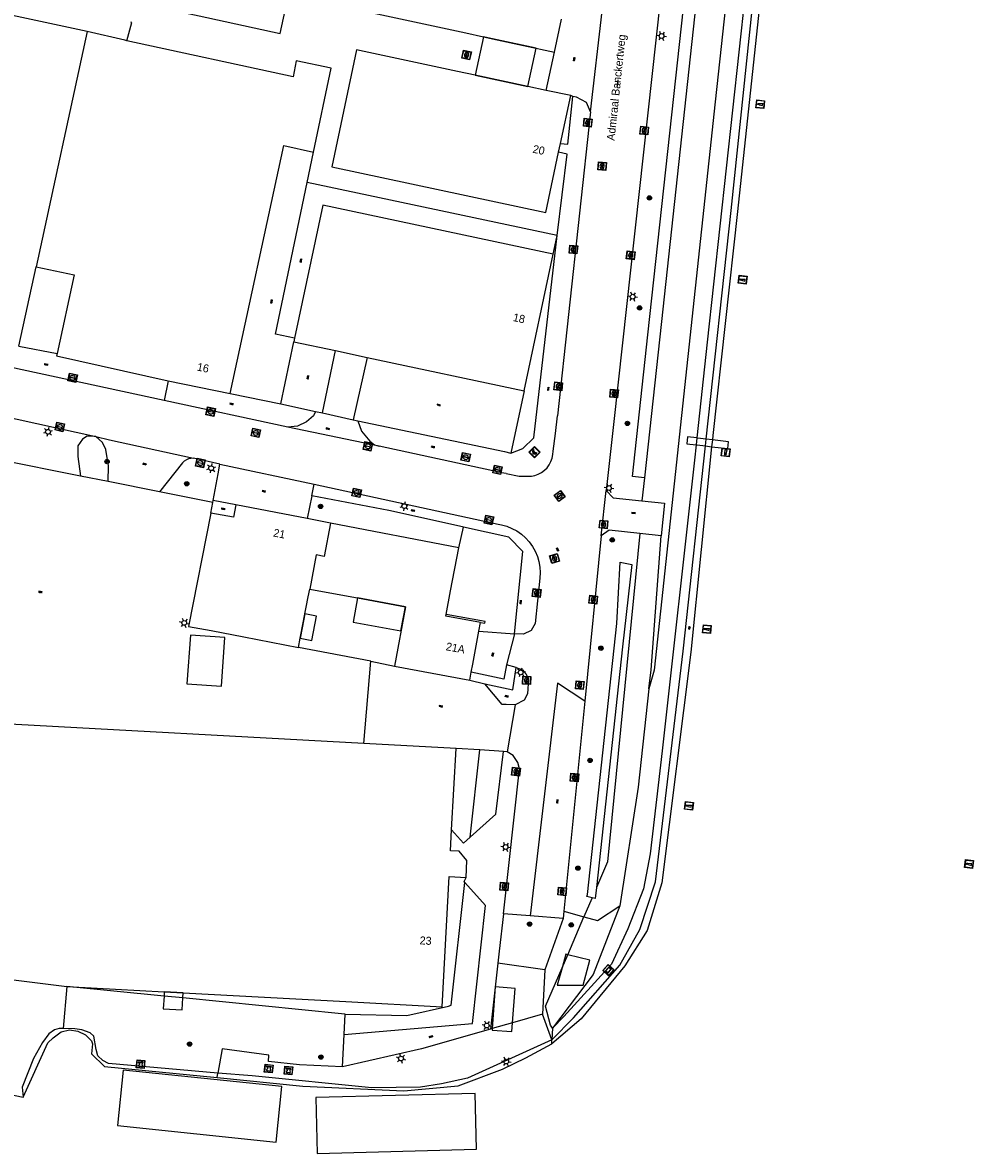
# Model space of a CAD drawing. Header units: metres. Extents: x 93870 to 95789, y 463036 to 464040.
# Tile 313 of 344: x 95146 to 95265, y 463434 to 463575. Entities that reach past the tile are written whole.
import ezdxf
from ezdxf.enums import TextEntityAlignment as Align

# ---------------------------------------------------------------- set-up
doc = ezdxf.new("R2010")
doc.units = ezdxf.units.M
doc.header["$LTSCALE"] = 25.4
for name, color, linetype in [('B_BEBOUWINGSGRENS_0', 1, 'Continuous'), ('B_LUIFEL_1', 200, 'Continuous'), ('B_TUSSENMUUR_0', 7, 'Continuous'), ('B_WOONBOOT_LIJN_0', 1, 'Continuous'), ('G_GRENS_ALGEMEEN_0', 7, 'Continuous'), ('K_STEIGER_1', 1, 'Continuous'), ('Q_BETAALAUTOMAAT_0', 7, 'Continuous'), ('Q_BOLDER_0', 7, 'Continuous'), ('Q_BOOM_0', 3, 'Continuous'), ('Q_BRANDKRAAN_0', 5, 'Continuous'), ('Q_INFORMATIEBORD_0', 7, 'Continuous'), ('Q_INSPECTIE_OF_RIOOLPUT_0', 253, 'Continuous'), ('Q_KOLK_0', 254, 'Continuous'), ('Q_LICHTMAST_0', 2, 'Continuous'), ('Q_MEERPAAL_0', 7, 'Continuous'), ('S_GBKN_SYMBOOL_GV_GROOT_0', 7, 'Continuous'), ('S_GBKN_SYMBOOL_OV_GROOT_0', 7, 'Continuous'), ('T_CULTUURGRENS_0', 76, 'Continuous'), ('T_HEK_0', 57, 'Continuous'), ('T_HEK_LIJN_0', 6, 'Continuous'), ('T_WALBESCHERMING_0', 45, 'Continuous'), ('V_WEGGRENS_0', 7, 'Continuous'), ('W_WATERGRENS_0', 5, 'Continuous'), ('Z_GBKN_HUISNUMMER_0', 252, 'Continuous'), ('Z_STRAATNAAM_0', 252, 'Continuous')]:
    doc.layers.add(name, color=color, linetype=linetype)

# ---------------------------------------------------------------- blocks, each defined once
blk = doc.blocks.new('Q_INFORMATIEBORD')
for points in [[(-0.5, 0.5), (0.5, 0.5), (0.5, -0.5), (-0.5, -0.5)], [(-0.37, 0.22), (0.36, 0.22), (0.36, -0.21), (-0.37, -0.21)]]:
    blk.add_lwpolyline(points, close=True)
for points in [[(-0.44, 0.46), (0.44, 0.46, -0.414214), (0.46, 0.44), (0.46, -0.44, -0.414214), (0.44, -0.46), (-0.44, -0.46, -0.414214), (-0.46, -0.44), (-0.46, 0.44), (-0.46, 0.44), (-0.46, 0.45), (-0.46, 0.45), (-0.46, 0.45), (-0.46, 0.45), (-0.46, 0.45), (-0.46, 0.45), (-0.46, 0.46), (-0.46, 0.46), (-0.46, 0.46), (-0.45, 0.46), (-0.45, 0.46), (-0.45, 0.46), (-0.45, 0.46), (-0.45, 0.46), (-0.45, 0.46), (-0.44, 0.46), (-0.44, 0.46)], [(-0.29, 0.16), (0.28, 0.16, -0.414214), (0.3, 0.14), (0.3, -0.13, -0.414214), (0.28, -0.16), (-0.29, -0.16, -0.414214), (-0.31, -0.13), (-0.31, 0.14), (-0.31, 0.14), (-0.31, 0.14), (-0.31, 0.14), (-0.31, 0.15), (-0.31, 0.15), (-0.31, 0.15), (-0.3, 0.15), (-0.3, 0.15), (-0.3, 0.15), (-0.3, 0.16), (-0.3, 0.16), (-0.3, 0.16), (-0.3, 0.16), (-0.29, 0.16), (-0.29, 0.16), (-0.29, 0.16), (-0.29, 0.16), (-0.29, 0.16)]]:
    blk.add_lwpolyline(points, format="xyb")
blk = doc.blocks.new('Q_LICHTMAST')
for points in [[(-0.26, 0.15), (-0.52, 0.3)], [(0, 0.3), (0, 0.6)], [(0.26, 0.15), (0.52, 0.3)], [(-0.26, -0.15), (-0.52, -0.3)], [(0, -0.3), (0, -0.6)], [(0.26, -0.15), (0.52, -0.3)]]:
    blk.add_lwpolyline(points)
blk.add_circle((0, 0), 0.3)
blk = doc.blocks.new('Q_INSPECTIE_OF_RIOOLPUT')
blk.add_lwpolyline([(-0.5, 0.5), (0.5, 0.5), (0.5, -0.5), (-0.5, -0.5)], close=True)
for points in [[(-0.44, 0.46), (0.44, 0.46, -0.414214), (0.46, 0.44), (0.46, -0.44, -0.414214), (0.44, -0.46), (-0.44, -0.46, -0.414214), (-0.46, -0.44), (-0.46, 0.44), (-0.46, 0.44), (-0.46, 0.45), (-0.46, 0.45), (-0.46, 0.45), (-0.46, 0.45), (-0.46, 0.45), (-0.46, 0.45), (-0.46, 0.46), (-0.46, 0.46), (-0.46, 0.46), (-0.45, 0.46), (-0.45, 0.46), (-0.45, 0.46), (-0.45, 0.46), (-0.45, 0.46), (-0.45, 0.46), (-0.44, 0.46), (-0.44, 0.46)], [(-0.34, 0.1, 0.380426), (-0.28, -0.18)], [(-0.01, 0.27, 0.240218), (-0.34, 0.1)], [(-0.19, 0.04, 0.853344), (-0.19, -0.03)], [(0.33, 0.11, 0.240191), (-0.01, 0.27)], [(0.18, -0.03, 0.849746), (0.18, 0.04)], [(0.27, -0.18, 0.380426), (0.33, 0.11)], [(-0.28, -0.18, 0.148452), (0.01, -0.26)], [(0.01, -0.26, 0.131742), (0.27, -0.18)]]:
    blk.add_lwpolyline(points, format="xyb")
for points in [[(-0.19, 0.04), (0.18, 0.04)], [(0.18, -0.03), (-0.19, -0.03)]]:
    blk.add_lwpolyline(points)
blk = doc.blocks.new('Q_KOLK')
blk.add_lwpolyline([(-0.5, 0.5), (0.5, 0.5), (0.5, -0.5), (-0.5, -0.5)], close=True)
for points in [[(-0.44, 0.46), (0.44, 0.46, -0.414214), (0.46, 0.44), (0.46, -0.44, -0.414214), (0.44, -0.46), (-0.44, -0.46, -0.414214), (-0.46, -0.44), (-0.46, 0.44, -0.414214), (-0.44, 0.46)], [(-0.34, 0.1, 0.380426), (-0.28, -0.18)], [(-0.01, 0.27, 0.240218), (-0.34, 0.1)], [(-0.19, 0.04, 0.853344), (-0.19, -0.03)], [(0.33, 0.11, 0.240191), (-0.01, 0.27)], [(0.18, -0.03, 0.849746), (0.18, 0.04)], [(0.27, -0.18, 0.380426), (0.33, 0.11)], [(-0.28, -0.18, 0.148452), (0.01, -0.26)], [(0.01, -0.26, 0.131742), (0.27, -0.18)]]:
    blk.add_lwpolyline(points, format="xyb")
for points in [[(-0.19, 0.04), (0.18, 0.04)], [(0.18, -0.03), (-0.19, -0.03)]]:
    blk.add_lwpolyline(points)
blk = doc.blocks.new('Q_BRANDKRAAN')
blk.add_lwpolyline([(-0.5, 0.5), (0.5, 0.5), (0.5, -0.5), (-0.5, -0.5)], close=True)
for points in [[(-0.44, 0.46), (0.44, 0.46, -0.414214), (0.46, 0.44), (0.46, -0.44, -0.414214), (0.44, -0.46), (-0.44, -0.46, -0.414214), (-0.46, -0.44), (-0.46, 0.44), (-0.46, 0.44), (-0.46, 0.45), (-0.46, 0.45), (-0.46, 0.45), (-0.46, 0.45), (-0.46, 0.45), (-0.46, 0.45), (-0.46, 0.46), (-0.46, 0.46), (-0.46, 0.46), (-0.45, 0.46), (-0.45, 0.46), (-0.45, 0.46), (-0.45, 0.46), (-0.45, 0.46), (-0.45, 0.46), (-0.44, 0.46), (-0.44, 0.46)], [(-0.34, 0.1, 0.380426), (-0.28, -0.18)], [(-0.01, 0.27, 0.240218), (-0.34, 0.1)], [(-0.19, 0.04, 0.853344), (-0.19, -0.03)], [(0.33, 0.11, 0.240191), (-0.01, 0.27)], [(0.18, -0.03, 0.849746), (0.18, 0.04)], [(0.27, -0.18, 0.380426), (0.33, 0.11)], [(-0.28, -0.18, 0.148452), (0.01, -0.26)], [(0.01, -0.26, 0.131742), (0.27, -0.18)]]:
    blk.add_lwpolyline(points, format="xyb")
for points in [[(-0.19, 0.04), (0.18, 0.04)], [(0.18, -0.03), (-0.19, -0.03)]]:
    blk.add_lwpolyline(points)
blk = doc.blocks.new('Q_BOLDER')
for points in [[(-0.5, 0.5), (0.5, 0.5), (0.5, -0.5), (-0.5, -0.5)], [(-0.27, -0.2), (0.27, -0.2), (0.27, -0.3), (-0.27, -0.3)]]:
    blk.add_lwpolyline(points, close=True)
for points in [[(-0.44, 0.46), (0.44, 0.46, -0.414214), (0.46, 0.44), (0.46, -0.44, -0.414214), (0.44, -0.46), (-0.44, -0.46, -0.414214), (-0.46, -0.44), (-0.46, 0.44), (-0.46, 0.44), (-0.46, 0.45), (-0.46, 0.45), (-0.46, 0.45), (-0.46, 0.45), (-0.46, 0.45), (-0.46, 0.45), (-0.46, 0.46), (-0.46, 0.46), (-0.46, 0.46), (-0.45, 0.46), (-0.45, 0.46), (-0.45, 0.46), (-0.45, 0.46), (-0.45, 0.46), (-0.45, 0.46), (-0.44, 0.46), (-0.44, 0.46)], [(-0.23, 0.27, 0.439965), (-0.26, 0.19)], [(-0.15, 0.29, 0.109301), (-0.23, 0.27)], [(0.22, 0.27, 0.148019), (0.13, 0.29)], [(0.25, 0.19, 0.326045), (0.22, 0.27)], [(-0.27, -0.16, 0.309814), (-0.17, -0.02)], [(0.16, -0.02, 0.22667), (0.27, -0.16)]]:
    blk.add_lwpolyline(points, format="xyb")
for points in [[(-0.17, 0.03), (-0.26, 0.19)], [(-0.17, -0.02), (-0.17, 0.03)], [(-0.15, 0.29), (0.13, 0.29)], [(0.16, 0.03), (0.25, 0.19)], [(0.16, -0.02), (0.16, 0.03)], [(-0.27, -0.16), (0.27, -0.16)]]:
    blk.add_lwpolyline(points)
blk = doc.blocks.new('Q_BETAALAUTOMAAT')
blk.add_lwpolyline([(-0.5, 0.5), (0.5, 0.5), (0.5, -0.5), (-0.5, -0.5)], close=True)
for points in [[(-0.44, 0.46), (0.44, 0.46, -0.414214), (0.46, 0.44), (0.46, -0.44, -0.414214), (0.44, -0.46), (-0.44, -0.46, -0.414214), (-0.46, -0.44), (-0.46, 0.44), (-0.46, 0.44), (-0.46, 0.45), (-0.46, 0.45), (-0.46, 0.45), (-0.46, 0.45), (-0.46, 0.45), (-0.46, 0.45), (-0.46, 0.46), (-0.46, 0.46), (-0.46, 0.46), (-0.45, 0.46), (-0.45, 0.46), (-0.45, 0.46), (-0.45, 0.46), (-0.45, 0.46), (-0.45, 0.46), (-0.44, 0.46), (-0.44, 0.46)], [(-0.2, 0.03, 0.050902), (-0.2, -0.03)], [(0, 0.29, 0.299915), (-0.19, 0.1)], [(-0.11, 0.03, 0.069027), (-0.11, -0.03)], [(0, 0.2, 0.158079), (-0.09, 0.1)], [(0.15, 0.29, 0.138529), (0, 0.29)], [(0.14, 0.2, 0.200552), (0, 0.2)], [(-0.18, -0.1, 0.345501), (0.02, -0.28)], [(-0.09, -0.1, 0.158478), (0.01, -0.2)], [(0.01, -0.2, 0.260272), (0.13, -0.18)], [(0.02, -0.28, 0.17253), (0.15, -0.27)]]:
    blk.add_lwpolyline(points, format="xyb")
for points in [[(-0.2, 0.03), (-0.27, 0.03), (-0.27, 0.1)], [(-0.27, 0.1), (-0.19, 0.1)], [(0.06, 0.03), (-0.11, 0.03)], [(-0.09, 0.1), (0.06, 0.1)], [(0.06, 0.1), (0.06, 0.03)], [(0.15, 0.29), (0.14, 0.2)], [(-0.18, -0.1), (-0.27, -0.1), (-0.27, -0.03)], [(-0.27, -0.03), (-0.2, -0.03)], [(-0.11, -0.03), (0.06, -0.03)], [(0.06, -0.1), (-0.09, -0.1)], [(0.06, -0.03), (0.06, -0.1)], [(0.13, -0.18), (0.15, -0.27)]]:
    blk.add_lwpolyline(points)
blk = doc.blocks.new('Q_BOOM')
for radius in [0.27, 0.18, 0.09]:
    blk.add_circle((0, 0), radius)
blk = doc.blocks.new('Q_MEERPAAL')
for points in [[(-0.5, 0.5), (0.5, 0.5), (0.5, -0.5), (-0.5, -0.5)], [(-0.08, 0.32), (0.07, 0.32), (0.07, 0.17), (-0.08, 0.17)]]:
    blk.add_lwpolyline(points, close=True)
blk.add_lwpolyline([(-0.44, 0.46), (0.44, 0.46, -0.414214), (0.46, 0.44), (0.46, -0.44, -0.414214), (0.44, -0.46), (-0.44, -0.46, -0.414214), (-0.46, -0.44), (-0.46, 0.44), (-0.46, 0.44), (-0.46, 0.45), (-0.46, 0.45), (-0.46, 0.45), (-0.46, 0.45), (-0.46, 0.45), (-0.46, 0.45), (-0.46, 0.46), (-0.46, 0.46), (-0.46, 0.46), (-0.45, 0.46), (-0.45, 0.46), (-0.45, 0.46), (-0.45, 0.46), (-0.45, 0.46), (-0.45, 0.46), (-0.44, 0.46), (-0.44, 0.46)], format="xyb")
for points in [[(-0.08, 0.12), (-0.14, -0.31)], [(-0.08, 0.12), (0.07, 0.12)], [(0.07, 0.12), (0.12, -0.31)], [(-0.14, -0.31), (0.12, -0.31)]]:
    blk.add_lwpolyline(points)
blk = doc.blocks.new('S_GBKN_SYMBOOL_OV_GROOT')
for points in [[(-0.21875, 0.0625), (0.21875, 0.0625)], [(-0.21875, 0), (0.21875, 0)], [(-0.1875, 0.0625), (-0.1875, 0)], [(-0.125, 0.09375), (-0.125, 0.0625)], [(-0.125, 0), (-0.125, -0.0625)], [(-0.0625, 0.0625), (-0.0625, 0)], [(0, 0.09375), (0, 0.0625)], [(0, 0), (0, -0.0625)], [(0.0625, 0.0625), (0.0625, 0)], [(0.125, 0.09375), (0.125, 0.0625)], [(0.125, 0), (0.125, -0.0625)], [(0.1875, 0.0625), (0.1875, 0)], [(-0.21875, -0.0625), (0.21875, -0.0625)], [(-0.1875, -0.0625), (-0.1875, -0.09375)], [(-0.0625, -0.0625), (-0.0625, -0.09375)], [(0.0625, -0.0625), (0.0625, -0.09375)], [(0.1875, -0.0625), (0.1875, -0.09375)]]:
    blk.add_lwpolyline(points)
blk = doc.blocks.new('S_GBKN_SYMBOOL_GV_GROOT')
for points in [[(-0.1875, 0.03125), (-0.09375, 0.09375)], [(-0.1875, -0.0625), (0.0625, 0.09375)], [(-0.1875, 0.09375), (0.125, -0.09375)], [(-0.1875, 0), (-0.03125, -0.09375)], [(-0.125, -0.09375), (0.1875, 0.09375)], [(-0.0625, 0.09375), (0.1875, -0.0625)], [(0.03125, -0.09375), (0.1875, 0)], [(0.09375, 0.09375), (0.1875, 0.03125)]]:
    blk.add_lwpolyline(points)

msp = doc.modelspace()

# ---------------------------------------------------------------- linework, layer by layer
at = {"layer": 'B_BEBOUWINGSGRENS_0'}
for p, q in [((95212.36, 463571.61), (95213.25, 463575.72)), ((95201.25, 463574.01), (95203.49, 463573.53)), ((95203.49, 463573.53), (95204.61, 463573.28)), ((95204.61, 463573.28), (95212.36, 463571.61)), ((95209.01, 463567.31), (95202.44, 463568.71)), ((95211.34, 463566.81), (95209.01, 463567.31)), ((95214.4, 463566.16), (95211.34, 463566.81)), ((95213.13, 463560.17), (95214.4, 463566.16)), ((95212.89, 463559.05), (95213.13, 463560.17)), ((95171.7, 463528.8), (95178.43, 463559.89)), ((95178.43, 463559.89), (95182.17, 463559.05)), ((95208.56, 463529.17), (95212.19, 463546.3)), ((95145.25, 463534.74), (95147.4, 463544.68)), ((95147.4, 463544.68), (95152.16, 463543.7)), ((95152.16, 463543.7), (95150.02, 463533.84)), ((95179.8, 463535.74), (95179.71, 463535.3)), ((95179.71, 463535.3), (95184.92, 463534.19)), ((95150.02, 463533.84), (95149.95, 463533.52)), ((95149.95, 463533.52), (95163.93, 463530.4)), ((95184.92, 463534.19), (95188.9, 463533.35)), ((95188.9, 463533.35), (95208.56, 463529.17)), ((95163.93, 463530.4), (95171.7, 463528.8)), ((95181.39, 463513.14), (95172.43, 463514.87)), ((95184.31, 463512.57), (95181.39, 463513.14)), ((95200.39, 463509.46), (95184.31, 463512.57)), ((95181.69, 463504.3), (95188.33, 463503.07)), ((95188.33, 463503.07), (95193.68, 463502.08)), ((95202.89, 463499.05), (95203.09, 463500.13)), ((95180.27, 463497), (95180.49, 463498.15)), ((95192.31, 463494.64), (95201.75, 463492.89)), ((95201.75, 463492.89), (95201.94, 463493.91)), ((95188.48, 463484.96), (95126.91, 463488.32)), ((95200.04, 463484.33), (95188.48, 463484.96)), ((95199.48, 463474.13), (95200.04, 463484.33)), ((95201.28, 463468.16), (95201.39, 463470.28)), ((95123.21, 463457.93), (95151.27, 463454.52)), ((95151.27, 463454.52), (95163.46, 463453.85)), ((95163.46, 463453.85), (95165.83, 463453.72))]:
    msp.add_line(p, q, dxfattribs=at)
for points in [[(95159.82, 463577.86), (95167.85, 463576.13), (95177.99, 463573.94), (95180.03, 463583.39), (95184.55, 463582.41), (95188.74, 463601.83)], [(95193.74, 463600.75), (95188.54, 463576.76), (95189.57, 463576.54), (95201.25, 463574.01)], [(95153.79, 463574.17), (95134.26, 463578.4), (95125.76, 463539.11)], [(95158.76, 463573.03), (95158.52, 463573.08), (95153.79, 463574.17)], [(95182.17, 463559.05), (95184.37, 463569.58), (95180, 463570.49), (95179.61, 463568.5), (95158.76, 463573.03)], [(95202.44, 463568.71), (95200.22, 463569.18), (95188.53, 463571.68), (95187.57, 463571.88), (95184.45, 463557.21), (95211.28, 463551.49), (95212.89, 463559.05)], [(95212.19, 463546.3), (95183.35, 463552.43), (95179.8, 463535.74)], [(95172.43, 463514.87), (95172.13, 463513.3), (95169.31, 463513.84)], [(95169.31, 463513.84), (95166.51, 463499.62), (95169.33, 463499.11), (95173.43, 463498.32), (95180.27, 463497)], [(95198.78, 463501.14), (95199.35, 463504.07), (95200.39, 463509.46)], [(95180.95, 463500.53), (95181.5, 463503.35), (95181.69, 463504.3)], [(95193.68, 463502.08), (95193.69, 463502.08), (95192.31, 463494.64)], [(95180.49, 463498.15), (95180.9, 463500.29), (95180.95, 463500.53)], [(95203.09, 463500.13), (95198.74, 463500.93), (95198.78, 463501.14)], [(95201.94, 463493.91), (95202.12, 463494.88), (95202.89, 463499.05)], [(95201.39, 463470.28), (95200.44, 463471.46), (95199.34, 463471.52), (95199.48, 463474.13)], [(95165.83, 463453.72), (95186.23, 463452.61), (95198.27, 463451.95), (95199.16, 463468.28), (95201.28, 463468.16)]]:
    msp.add_lwpolyline(points, dxfattribs=at)
at = {"layer": 'B_LUIFEL_1'}
for p, q in [((95203.49, 463573.53), (95202.44, 463568.71)), ((95209.01, 463567.31), (95209.01, 463567.31)), ((95188.33, 463503.07), (95187.68, 463503.19)), ((95180.95, 463500.53), (95180.49, 463498.15)), ((95180.49, 463498.15), (95180.49, 463498.15)), ((95216.78, 463457.81), (95214.02, 463458.48)), ((95163.46, 463453.85), (95163.43, 463453.3)), ((95163.46, 463453.85), (95163.46, 463453.85)), ((95165.8, 463453.06), (95165.83, 463453.72)), ((95207.12, 463449.96), (95207.45, 463454.25))]:
    msp.add_line(p, q, dxfattribs=at)
for points in [[(95204.61, 463573.28), (95203.49, 463573.53), (95203.49, 463573.53)], [(95209.01, 463567.31), (95210.05, 463572.11), (95204.61, 463573.28)], [(95202.44, 463568.71), (95202.44, 463568.71), (95209.01, 463567.31)], [(95187.68, 463503.19), (95187.12, 463500.17), (95193.12, 463499.06), (95193.68, 463502.08)], [(95193.68, 463502.08), (95193.68, 463502.08), (95188.33, 463503.07)], [(95180.49, 463498.15), (95181.96, 463497.86), (95182.55, 463500.93), (95181.08, 463501.21), (95180.95, 463500.53)], [(95170.63, 463492.13), (95171.07, 463498.24), (95166.73, 463498.55), (95166.29, 463492.44), (95170.63, 463492.13)], [(95214.02, 463458.48), (95213.78, 463458.54), (95213.31, 463456.83)], [(95213.31, 463456.83), (95212.71, 463454.65), (95215.94, 463454.67), (95216.78, 463457.81)], [(95165.83, 463453.72), (95165.83, 463453.72), (95163.46, 463453.85)], [(95207.45, 463454.25), (95204.95, 463454.44), (95204.56, 463449.23)], [(95163.43, 463453.3), (95163.34, 463451.71), (95165.71, 463451.58), (95165.8, 463453.06)], [(95204.56, 463449.23), (95204.54, 463449.02), (95207.04, 463448.84), (95207.12, 463449.96)]]:
    msp.add_lwpolyline(points, dxfattribs=at)
at = {"layer": 'B_TUSSENMUUR_0'}
msp.add_line((95153.79, 463574.17), (95147.4, 463544.68), dxfattribs=at)
msp.add_lwpolyline([(95184.31, 463512.57), (95183.49, 463508.37), (95182.51, 463508.58), (95181.69, 463504.3)], dxfattribs=at)
at = {"layer": 'B_WOONBOOT_LIJN_0'}
for points in [[(95158.32, 463444.03), (95157.59, 463437.07), (95177.48, 463434.99), (95178.21, 463441.96), (95158.32, 463444.03)], [(95182.44, 463440.58), (95182.62, 463433.59), (95202.61, 463434.1), (95202.43, 463441.1), (95182.44, 463440.58)]]:
    msp.add_lwpolyline(points, dxfattribs=at)
at = {"layer": 'G_GRENS_ALGEMEEN_0'}
for p, q in [((95178.06, 463527.54), (95179.71, 463535.3)), ((95183.29, 463526.39), (95184.92, 463534.19)), ((95188.9, 463533.35), (95187.15, 463525.53)), ((95208.56, 463529.17), (95206.91, 463521.36)), ((95231.3, 463522.24), (95231.39, 463523.1)), ((95169.55, 463515.17), (95169.59, 463515.39)), ((95203.72, 463464.67), (95201.14, 463467.53)), ((95205.28, 463457.44), (95204.36, 463449.17)), ((95185.78, 463444.45), (95186, 463448.48)), ((95212.04, 463447.31), (95212.03, 463447.83))]:
    msp.add_line(p, q, dxfattribs=at)
for points in [[(95231.39, 463523.1), (95234.53, 463551.74), (95238.36, 463588.52), (95241.07, 463612.03), (95245.89, 463656.7)], [(95212.03, 463447.83), (95214.74, 463450.58), (95220.55, 463457.17), (95223.05, 463461.63), (95225.04, 463467.6), (95228.48, 463496.54), (95231.3, 463522.24)], [(95203.09, 463500.13), (95203.62, 463500.03), (95203.66, 463500.23), (95198.78, 463501.14)], [(95201.78, 463473.2), (95205, 463476.09), (95205.98, 463483.95)], [(95199.48, 463474.13), (95200.97, 463472.47), (95201.78, 463473.2)], [(95201.14, 463467.53), (95201.03, 463467.66), (95201.28, 463468.16)], [(95186, 463448.48), (95202.08, 463449.88), (95203.72, 463464.67)], [(95205.96, 463463.62), (95205.44, 463458.93), (95205.28, 463457.44)], [(95150.81, 463449.23), (95150.28, 463449.24), (95149.7, 463449.08), (95148.98, 463448.56), (95148.19, 463447.48), (95147.09, 463445.49), (95145.67, 463441.89), (95145.76, 463440.65)], [(95212.03, 463447.83), (95201.46, 463443.02), (95198.22, 463442.29), (95195.58, 463441.9), (95189.47, 463441.81), (95174.48, 463443.29), (95170.19, 463443.65)]]:
    msp.add_lwpolyline(points, dxfattribs=at)
at = {"layer": 'K_STEIGER_1'}
for p, q in [((95232.15, 463523.01), (95231.39, 463523.1)), ((95231.3, 463522.24), (95232.06, 463522.15))]:
    msp.add_line(p, q, dxfattribs=at)
for points in [[(95230.22, 463523.25), (95229.05, 463523.39), (95228.94, 463522.53), (95230.12, 463522.39)], [(95231.39, 463523.1), (95230.31, 463523.23), (95230.22, 463523.25)], [(95230.12, 463522.39), (95230.23, 463522.37), (95231.3, 463522.24)], [(95232.06, 463522.15), (95234.09, 463521.91), (95234.19, 463522.77), (95232.15, 463523.01)]]:
    msp.add_lwpolyline(points, dxfattribs=at)
at = {"layer": 'T_CULTUURGRENS_0'}
for p, q in [((95230.22, 463523.25), (95230.12, 463522.39)), ((95223.63, 463518.26), (95222.13, 463518.42)), ((95223.63, 463518.26), (95223.33, 463515.37)), ((95200.39, 463509.46), (95200.95, 463512.08)), ((95201.78, 463473.2), (95203.01, 463484.14)), ((95199.41, 463452.16), (95201.14, 463467.53)), ((95217.08, 463465.62), (95216.44, 463465.78)), ((95213.54, 463463.95), (95216.06, 463463.24)), ((95213.45, 463463.01), (95211.16, 463456.6)), ((95214.02, 463458.48), (95216.06, 463463.24)), ((95213.31, 463456.83), (95214.02, 463458.48)), ((95211.16, 463456.6), (95205.28, 463457.44)), ((95211.16, 463456.6), (95210.86, 463451.03)), ((95163.43, 463453.3), (95151.27, 463454.52)), ((95165.8, 463453.06), (95163.43, 463453.3)), ((95186, 463448.48), (95186.14, 463451.05)), ((95212.1, 463449.28), (95212.03, 463447.83))]:
    msp.add_line(p, q, dxfattribs=at)
for points in [[(95222.13, 463518.42), (95224.07, 463536.17), (95231.53, 463604.75), (95241.13, 463692.97), (95242.03, 463701.26)], [(95243.52, 463701.1), (95242.62, 463692.8), (95233.02, 463604.6), (95225.55, 463535.92), (95223.63, 463518.26)], [(95247, 463700.71), (95243.61, 463667.95), (95232.5, 463565.36), (95224.84, 463494.13), (95224.21, 463491.82)], [(95248.96, 463700.5), (95248.07, 463692.25), (95243.16, 463648.42), (95241.94, 463632.96), (95240.42, 463619.65), (95239.45, 463607.98), (95231.52, 463535.24), (95230.22, 463523.25)], [(95230.12, 463522.39), (95229.92, 463520.48), (95225.86, 463484.04), (95224.37, 463471.12), (95223.52, 463466.72), (95221.55, 463461.74), (95219.51, 463457.31), (95213.55, 463450.75), (95212.1, 463449.28)], [(95223.07, 463511.28), (95219, 463470.11), (95217.63, 463466.9)], [(95224.21, 463491.82), (95224.48, 463494.18), (95225.72, 463510.99)], [(95216.44, 463465.78), (95216.49, 463466.01), (95220.16, 463500), (95220.61, 463507.68), (95222.07, 463507.38), (95220.88, 463497.09), (95217.63, 463466.9)], [(95224.21, 463491.82), (95222.85, 463479.47), (95220.54, 463464.59)], [(95217.63, 463466.9), (95217.48, 463465.53), (95217.08, 463465.62)], [(95217.08, 463465.62), (95216.74, 463464.84), (95216.06, 463463.24)], [(95220.54, 463464.59), (95217.22, 463456.02), (95212.1, 463449.28)], [(95216.06, 463463.24), (95217.74, 463462.77), (95220.54, 463464.59)], [(95212.1, 463449.28), (95211.86, 463449.67), (95211.26, 463452.05), (95213.31, 463456.83)], [(95186.14, 463451.05), (95185.66, 463451.06), (95165.8, 463453.06)], [(95186.14, 463451.05), (95193.86, 463450.88), (95199.1, 463452.05), (95199.41, 463452.16)], [(95170.19, 463443.65), (95156.48, 463444.84), (95155.76, 463445.24), (95155.13, 463445.83), (95154.92, 463446.62), (95154.62, 463448.28), (95154.18, 463448.7), (95153.11, 463449.09), (95152.25, 463449.2), (95150.81, 463449.23)]]:
    msp.add_lwpolyline(points, dxfattribs=at)
at = {"layer": 'T_HEK_0'}
for p, q in [((95181.37, 463555.25), (95182.17, 463559.05)), ((95212.71, 463548.6), (95181.37, 463555.25)), ((95212.19, 463546.3), (95212.71, 463548.6)), ((95145.25, 463534.74), (95150.02, 463533.84)), ((95152.98, 463518.46), (95130.75, 463522.9)), ((95156.42, 463517.78), (95152.98, 463518.46)), ((95162.85, 463516.5), (95156.42, 463517.78)), ((95169.55, 463515.17), (95162.85, 463516.5)), ((95169.31, 463513.84), (95169.55, 463515.17)), ((95189.37, 463495.29), (95180.27, 463497)), ((95188.48, 463484.96), (95189.37, 463495.29)), ((95209.33, 463463.36), (95205.96, 463463.62)), ((95213.45, 463463.01), (95209.33, 463463.36)), ((95151.27, 463454.52), (95150.81, 463449.23)), ((95210.86, 463451.03), (95207.12, 463449.96)), ((95212.03, 463447.83), (95210.86, 463451.03)), ((95207.12, 463449.96), (95204.56, 463449.23)), ((95204.56, 463449.23), (95204.36, 463449.17))]:
    msp.add_line(p, q, dxfattribs=at)
for points in [[(95158.76, 463573.03), (95159.4, 463575.32), (95159.28, 463575.35)], [(95179.8, 463535.74), (95177.4, 463536.25), (95181.37, 463555.25)], [(95204.36, 463449.17), (95195.7, 463446.69), (95185.78, 463444.45)], [(95185.78, 463444.45), (95180.41, 463444.7), (95176.51, 463445.12), (95176.58, 463445.91), (95170.73, 463446.68), (95170.19, 463443.65)]]:
    msp.add_lwpolyline(points, dxfattribs=at)
at = {"layer": 'T_HEK_LIJN_0'}
msp.add_line((95170.09, 463443.08), (95170.19, 463443.65), dxfattribs=at)
at = {"layer": 'T_WALBESCHERMING_0'}
for p, q in [((95208.77, 463445.55), (95212.04, 463447.31)), ((95131.25, 463443.48), (95145.76, 463440.65))]:
    msp.add_line(p, q, dxfattribs=at)
for points in [[(95145.76, 463440.65), (95148.85, 463447.46), (95149.52, 463448.06), (95150.52, 463448.81), (95151.58, 463449.07), (95152.61, 463448.9), (95153.59, 463448.46), (95154.35, 463447.7), (95154.47, 463447.32), (95154.35, 463446.08), (95155.99, 463444.48), (95170.09, 463443.08)], [(95170.09, 463443.08), (95180.81, 463442.02), (95193.47, 463441.41), (95200.28, 463442.04), (95205.87, 463444.14), (95208.77, 463445.55)]]:
    msp.add_lwpolyline(points, dxfattribs=at)
at = {"layer": 'V_WEGGRENS_0'}
for p, q in [((95216.9, 463564.14), (95218.36, 463576.73)), ((95211.34, 463566.81), (95212.36, 463571.61)), ((95214.65, 463566.03), (95214.4, 463566.16)), ((95216.9, 463564.14), (95212.75, 463526)), ((95163.46, 463527.93), (95135.23, 463534.01)), ((95163.93, 463530.4), (95163.46, 463527.93)), ((95171.7, 463528.8), (95178.06, 463527.54)), ((95178.96, 463524.58), (95163.46, 463527.93)), ((95178.06, 463527.54), (95182.41, 463526.58)), ((95137.5, 463527.28), (95154.89, 463523.41)), ((95182.41, 463526.58), (95183.29, 463526.39)), ((95183.29, 463526.39), (95187.15, 463525.53)), ((95190.41, 463522.2), (95178.96, 463524.58)), ((95187.15, 463525.53), (95187.74, 463525.4)), ((95219.81, 463525.33), (95218.86, 463516.68)), ((95170.44, 463519.97), (95167.12, 463520.7)), ((95170.44, 463519.97), (95182.25, 463517.46)), ((95181.96, 463516), (95182.25, 463517.46)), ((95181.96, 463516), (95181.39, 463513.14)), ((95218.23, 463510.97), (95218.86, 463516.68)), ((95172.43, 463514.87), (95169.59, 463515.39)), ((95206.64, 463510.81), (95200.95, 463512.08)), ((95208.38, 463509.01), (95206.64, 463510.81)), ((95218.23, 463510.97), (95216.16, 463490.28)), ((95225.72, 463510.99), (95223.07, 463511.28)), ((95207.36, 463498.71), (95208.38, 463509.01)), ((95202.89, 463499.05), (95207.36, 463498.71)), ((95207.36, 463498.71), (95206.35, 463494.82)), ((95189.37, 463495.29), (95192.31, 463494.64)), ((95207.55, 463494.49), (95206.35, 463494.82)), ((95201.75, 463492.89), (95203.63, 463492.43)), ((95207.42, 463489.8), (95206.42, 463483.92)), ((95216.16, 463490.28), (95213.54, 463463.95)), ((95203.01, 463484.14), (95200.04, 463484.33)), ((95205.98, 463483.95), (95203.01, 463484.14)), ((95206.42, 463483.92), (95205.98, 463483.95)), ((95205.96, 463463.62), (95207.98, 463481.78)), ((95213.54, 463463.95), (95213.45, 463463.01))]:
    msp.add_line(p, q, dxfattribs=at)
for points in [[(95239.17, 463701.57), (95233.88, 463653.58), (95226.15, 463583), (95219.81, 463525.33)], [(95213.13, 463560.17), (95214.06, 463560.06), (95214.65, 463566.03)], [(95216.9, 463564.14), (95216.38, 463565.28), (95215.14, 463565.94), (95214.65, 463566.03)], [(95212.71, 463548.6), (95213.94, 463558.83), (95212.89, 463559.05)], [(95206.91, 463521.36), (95208.39, 463521.91), (95209.76, 463523.26), (95212.71, 463548.6)], [(95182.41, 463526.58), (95182.15, 463526.03), (95181.29, 463525.25), (95180.14, 463524.71), (95178.96, 463524.58)], [(95206.3, 463518.79), (95207.93, 463518.46), (95209.47, 463518.45), (95209.92, 463518.55), (95210.34, 463518.71), (95210.75, 463518.92), (95211.11, 463519.2), (95211.43, 463519.52), (95211.71, 463519.89), (95211.92, 463520.28), (95212.09, 463520.71), (95212.18, 463521.16), (95212.22, 463521.61), (95212.51, 463523.79), (95212.75, 463526)], [(95187.74, 463525.4), (95188.16, 463524.08), (95189.21, 463522.84), (95189.82, 463522.37), (95190.41, 463522.2)], [(95187.74, 463525.4), (95206.1, 463521.53), (95206.91, 463521.36)], [(95154.89, 463523.41), (95153.78, 463523.49), (95153.22, 463523.1), (95152.63, 463522.26), (95152.61, 463520.91), (95152.98, 463518.46)], [(95156.42, 463517.78), (95156.46, 463519.74), (95156.14, 463521.8), (95155.71, 463522.69), (95154.89, 463523.41)], [(95154.89, 463523.41), (95156.6, 463523.03), (95167.12, 463520.7)], [(95206.3, 463518.79), (95205.71, 463518.88), (95205.61, 463518.9), (95190.41, 463522.2)], [(95167.12, 463520.7), (95166.81, 463520.68), (95166.51, 463520.62), (95166.23, 463520.5), (95165.96, 463520.34), (95165.74, 463520.13), (95162.85, 463516.5)], [(95169.59, 463515.39), (95170.21, 463518.74), (95170.44, 463519.97)], [(95182.25, 463517.46), (95205.3, 463512.46), (95205.73, 463512.37)], [(95200.95, 463512.08), (95200.85, 463512.1), (95191.61, 463514.15), (95181.96, 463516)], [(95218.86, 463516.68), (95219.74, 463515.74), (95223.33, 463515.37)], [(95223.33, 463515.37), (95226.15, 463515.09), (95225.72, 463510.99)], [(95205.73, 463512.37), (95206.4, 463512.18), (95207.04, 463511.92), (95207.65, 463511.59), (95208.22, 463511.19), (95208.74, 463510.73), (95209.2, 463510.22), (95209.61, 463509.66), (95209.95, 463509.05), (95210.22, 463508.41), (95210.41, 463507.75), (95210.53, 463507.06), (95210.57, 463506.37), (95210.54, 463505.68), (95209.93, 463500), (95209.45, 463499.12), (95208.49, 463498.65), (95207.36, 463498.71)], [(95223.07, 463511.28), (95219.23, 463511.7), (95218.23, 463510.97)], [(95206.35, 463494.82), (95206, 463493.02), (95201.94, 463493.91)], [(95203.63, 463492.43), (95207.16, 463491.7), (95207.55, 463494.49)], [(95207.55, 463494.49), (95208.36, 463494.2), (95208.79, 463493.69), (95209.12, 463493.11)], [(95207.42, 463489.8), (95206.31, 463489.84), (95205.81, 463489.86), (95203.63, 463492.43)], [(95209.12, 463493.11), (95208.99, 463491.16), (95208.55, 463490.38), (95207.42, 463489.8)], [(95216.16, 463490.28), (95212.76, 463492.52), (95209.33, 463463.36)], [(95207.98, 463481.78), (95207.77, 463482.57), (95207.19, 463483.45), (95206.42, 463483.92)]]:
    msp.add_lwpolyline(points, dxfattribs=at)
at = {"layer": 'W_WATERGRENS_0'}
msp.add_line((95232.15, 463523.01), (95232.06, 463522.15), dxfattribs=at)
for points in [[(95246.55, 463656.62), (95245.83, 463649.76), (95243.74, 463631.48), (95240.94, 463605.91), (95238.66, 463582.86), (95235.32, 463551.63), (95232.21, 463523.56), (95232.15, 463523.01)], [(95232.06, 463522.15), (95229.47, 463496.4), (95225.83, 463467.49), (95223.99, 463461.5), (95221.2, 463457.08), (95215.73, 463450.44), (95212.04, 463447.31)]]:
    msp.add_lwpolyline(points, dxfattribs=at)
at = {"layer": 'Z_STRAATNAAM_0'}
msp.add_line((95220.22, 463567.16), (95220.33, 463568.15), dxfattribs=at)

# ---------------------------------------------------------------- block references
at = {"layer": 'Q_BETAALAUTOMAAT_0', "rotation": 44.5787150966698}
msp.add_blockref('Q_BETAALAUTOMAAT', (95209.86, 463521.46), dxfattribs=at)
at = {"layer": 'Q_BOLDER_0'}
for p, rotation in [((95160.5, 463444.77), 175.0753204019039), ((95176.55, 463444.21), 173.8533743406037), ((95179.02, 463443.97), 173.8533743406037)]:
    msp.add_blockref('Q_BOLDER', p, dxfattribs=dict(at, rotation=rotation))
at = {"layer": 'Q_BOOM_0'}
for p, rotation in [((95224.26, 463553.33), 83.73211570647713), ((95223.04, 463539.54), 83.78949791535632), ((95221.51, 463525.07), 83.79093424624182), ((95156.3, 463520.29), 98.76500817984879), ((95166.28, 463517.51), 168.7476379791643), ((95183.05, 463514.67), 169.1475091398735), ((95219.61, 463510.47), 173.7991180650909), ((95218.19, 463496.9), 84.30448368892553), ((95216.82, 463482.83), 84.30686496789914), ((95215.31, 463469.33), 84.30686496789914), ((95209.24, 463462.33), 175.6456069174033), ((95214.46, 463462.21), 66.79893856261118), ((95166.63, 463447.29), 175.0753204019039), ((95183.1, 463445.66), 177.3345232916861)]:
    msp.add_blockref('Q_BOOM', p, dxfattribs=dict(at, rotation=rotation))
at = {"layer": 'Q_BRANDKRAAN_0', "rotation": 167.76917862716}
msp.add_blockref('Q_BRANDKRAAN', (95201.24, 463520.84), dxfattribs=at)
at = {"layer": 'Q_INFORMATIEBORD_0', "rotation": 47.74542450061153}
msp.add_blockref('Q_INFORMATIEBORD', (95219.12, 463456.56), dxfattribs=at)
at = {"layer": 'Q_INSPECTIE_OF_RIOOLPUT_0'}
for p, rotation in [((95218.34, 463557.31), 83.79093550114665), ((95174.93, 463523.88), 167.7967641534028), ((95213.01, 463515.97), 36.79447542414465), ((95212.38, 463508.14), 106.4221874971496)]:
    msp.add_blockref('Q_INSPECTIE_OF_RIOOLPUT', p, dxfattribs=dict(at, rotation=rotation))
at = {"layer": 'Q_KOLK_0'}
for p, rotation in [((95201.35, 463571.24), 77.70560686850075), ((95216.54, 463562.76), 83.79093550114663), ((95223.61, 463561.77), 83.73211570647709), ((95214.74, 463546.87), 83.79093550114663), ((95221.92, 463546.14), 83.73211570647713), ((95151.98, 463530.78), 167.849803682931), ((95212.84, 463529.72), 83.79093550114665), ((95219.84, 463528.82), 83.73211570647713), ((95169.27, 463526.54), 167.7967641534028), ((95150.38, 463524.63), 167.4509555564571), ((95188.98, 463522.2), 168.2576910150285), ((95167.98, 463520.11), 167.5369717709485), ((95205.23, 463519.25), 167.76917862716), ((95187.57, 463516.36), 167.7737296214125), ((95204.15, 463512.97), 167.7737296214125), ((95218.52, 463512.41), 83.64659732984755), ((95210.13, 463503.81), 83.88022241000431), ((95217.23, 463502.98), 84.30448368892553), ((95208.88, 463492.87), 85.94140462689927), ((95215.53, 463492.27), 84.30448368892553), ((95207.54, 463481.42), 83.66223227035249), ((95214.87, 463480.69), 84.30686496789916), ((95206.06, 463467.03), 83.66223227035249), ((95213.33, 463466.42), 84.30686496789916)]:
    msp.add_blockref('Q_KOLK', p, dxfattribs=dict(at, rotation=rotation))
at = {"layer": 'Q_LICHTMAST_0'}
for p, rotation in [((95225.79, 463573.62), 83.73211570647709), ((95222.17, 463540.95), 83.73211570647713), ((95148.89, 463524.01), 167.4509555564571), ((95169.34, 463519.45), 167.5369717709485), ((95219.19, 463516.97), 83.73475221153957), ((95193.55, 463514.71), 167.7737296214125), ((95165.96, 463500.07), 78.8792027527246), ((95208.13, 463493.87), 160.7414678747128), ((95206.24, 463471.98), 83.66223227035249), ((95203.88, 463449.61), 83.66208838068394), ((95193.13, 463445.47), 12.72435568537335), ((95206.32, 463445.09), 24.50681129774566)]:
    msp.add_blockref('Q_LICHTMAST', p, dxfattribs=dict(at, rotation=rotation))
at = {"layer": 'Q_MEERPAAL_0'}
for p, rotation in [((95238.15, 463565.07), 83.89628499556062), ((95235.95, 463543.08), 83.66496157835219), ((95233.82, 463521.43), 173.1572265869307), ((95231.47, 463499.29), 84.24866128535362), ((95229.21, 463477.14), 82.82815863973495), ((95264.32, 463469.85), 84.11930883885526)]:
    msp.add_blockref('Q_MEERPAAL', p, dxfattribs=dict(at, rotation=rotation))
at = {"layer": 'S_GBKN_SYMBOOL_GV_GROOT_0', "rotation": 84.24866128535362}
msp.add_blockref('S_GBKN_SYMBOOL_GV_GROOT', (95229.29, 463499.44), dxfattribs=at)
at = {"layer": 'S_GBKN_SYMBOOL_OV_GROOT_0'}
for p, rotation in [((95214.85, 463570.73), 77.96153761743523), ((95180.61, 463545.49), 78.00186896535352), ((95176.93, 463540.36), 78.18872488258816), ((95148.67, 463532.44), 167.849803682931), ((95181.49, 463530.85), 78.00416091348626), ((95211.6, 463529.4), 83.35970324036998), ((95171.9, 463527.49), 168.8321543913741), ((95197.87, 463527.36), 168.0040070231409), ((95183.97, 463524.39), 168.2576910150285), ((95197.15, 463522.1), 168.0968804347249), ((95161.01, 463519.96), 167.5156080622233), ((95175.94, 463516.55), 168.0060018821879), ((95170.86, 463514.35), 169.0541560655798), ((95194.64, 463514.13), 167.7737296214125), ((95222.28, 463513.83), 174.2010289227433), ((95212.77, 463509.26), 112.8296455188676), ((95147.94, 463503.93), 168.7148468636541), ((95208.15, 463502.69), 84.32135904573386), ((95204.65, 463496.12), 75.50387873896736), ((95206.38, 463490.85), 168.2875276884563), ((95198.13, 463489.6), 169.5083056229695), ((95212.74, 463477.71), 83.2727183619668), ((95196.88, 463448.23), 15.97422813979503)]:
    msp.add_blockref('S_GBKN_SYMBOOL_OV_GROOT', p, dxfattribs=dict(at, rotation=rotation))

# ---------------------------------------------------------------- texts
at = {"layer": 'Z_GBKN_HUISNUMMER_0', "linetype": 'Continuous'}
for s, rotation, p in [('20', 348, (95210.4, 463559.35)), ('18', 348, (95207.93, 463538.25)), ('16', 348.4, (95168.32, 463532.05)), ('21', 349.1, (95177.89, 463511.27)), ('21A', 349.5, (95199.96, 463496.94)), ('23', 356.9, (95196.22, 463460.25))]:
    msp.add_text(s, height=1, rotation=rotation, dxfattribs=at).set_placement(p, align=Align.MIDDLE)
at = {"layer": 'Z_STRAATNAAM_0', "linetype": 'Continuous'}
msp.add_text('Admiraal Banckertweg', height=1, rotation=83.913, dxfattribs=at).set_placement((95220.22, 463567.16), align=Align.MIDDLE)

doc.saveas('drawing.dxf')
